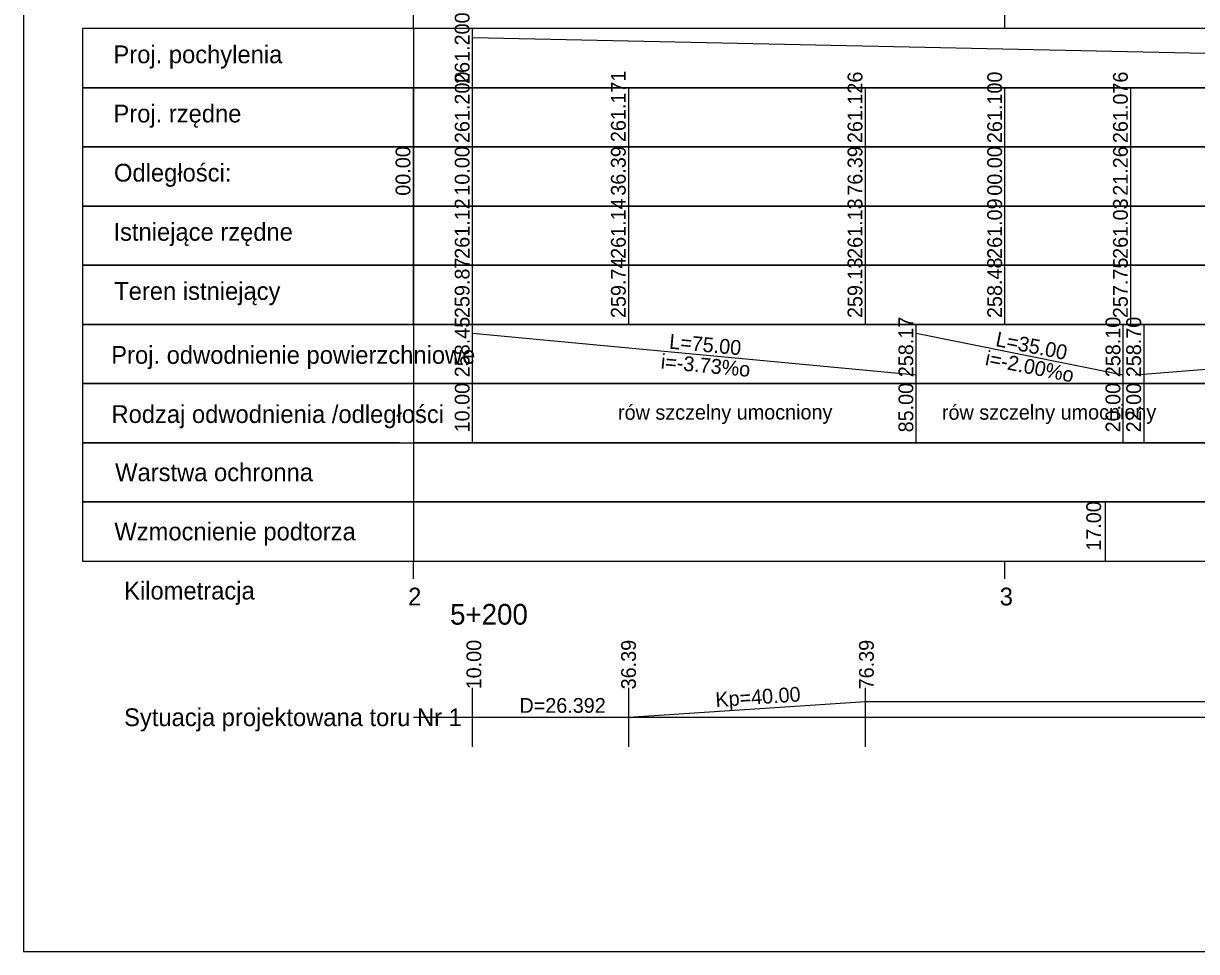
# Model space of a CAD drawing. Extents: x 6445630 to 6518227, y 5499240 to 5511716.
# Drawn here: x 6452265.3 to 6452463.6, y 5506120.7 to 5506277.6 of the extents above; entities that cross this region are included whole.
import ezdxf

# ---------------------------------------------------------------- set-up
doc = ezdxf.new("R2010")
doc.units = 0
for name, color, linetype in [('TOR_PROF-opisy pomocnicze', 7, 'Continuous'), ('TOR_PROF-tabelka-geometria T1', 7, 'Continuous'), ('TOR_PROF-tabelka-kilometracja', 7, 'Continuous'), ('TOR_PROF-tabelka-odleglosci T1', 7, 'Continuous'), ('TOR_PROF-tabelka-pochylenia proj T1', 7, 'Continuous'), ('TOR_PROF-tabelka-rodzaj rowu T1', 7, 'Continuous'), ('TOR_PROF-tabelka-rowyT1', 7, 'Continuous'), ('TOR_PROF-tabelka-rzedne istn T1', 7, 'Continuous'), ('TOR_PROF-tabelka-rzedne proj T1', 7, 'Continuous'), ('TOR_PROF-tabelka-teren istniejacy T1', 7, 'Continuous'), ('TOR_PROF-tabelka-warstwa ochronna T1', 7, 'Continuous'), ('TOR_PROF-uklad odniesienia', 7, 'Continuous'), ('TOR_PROF-warstwa ochronna', 7, 'Continuous'), ('TOR_RAMKI-MASKA WYCIECIA', 7, 'Continuous')]:
    doc.layers.add(name, color=color, linetype=linetype)

msp = doc.modelspace()

# ---------------------------------------------------------------- linework, layer by layer
at = {"layer": 'TOR_PROF-tabelka-geometria T1'}
for points in [[(6452341.21, 5506155.32), (6452341.21, 5506165.32)], [(6452367.61, 5506155.32), (6452367.61, 5506165.32)], [(6452407.61, 5506155.32), (6452407.61, 5506165.32)], [(6452341.21, 5506160.32), (6452367.61, 5506160.32), (6452367.61, 5506160.32), (6452407.61, 5506162.99), (6452407.61, 5506162.99), (6452590.75, 5506162.99), (6452590.75, 5506162.99), (6452630.75, 5506160.32), (6452630.75, 5506160.32), (6454509.94, 5506160.32), (6454509.94, 5506157.65), (6454551.51, 5506157.65), (6454551.51, 5506160.32), (6454558.69, 5506160.32), (6454558.69, 5506164.43), (6454600.28, 5506164.43)], [(6452331.21, 5506160.32), (6454631.21, 5506160.32)]]:
    msp.add_lwpolyline(points, dxfattribs=at)
at = {"layer": 'TOR_PROF-tabelka-kilometracja'}
for points in [[(6452331.21, 5506183.72), (6452331.21, 5506186.72)], [(6452331.21, 5506183.72), (6452331.21, 5506186.72)], [(6452431.21, 5506183.72), (6452431.21, 5506186.72)]]:
    msp.add_lwpolyline(points, dxfattribs=at)
at = {"layer": 'TOR_PROF-tabelka-odleglosci T1'}
for points in [[(6452331.21, 5506256.72), (6452275.31, 5506256.72), (6452275.31, 5506246.72), (6452331.21, 5506246.72)], [(6452331.21, 5506246.72), (6452331.21, 5506256.72)], [(6452341.21, 5506246.72), (6452341.21, 5506256.72)], [(6452367.61, 5506246.72), (6452367.61, 5506256.72)], [(6452407.61, 5506246.72), (6452407.61, 5506256.72)], [(6452431.21, 5506246.72), (6452431.21, 5506256.72)], [(6452452.47, 5506246.72), (6452452.47, 5506256.72)]]:
    msp.add_lwpolyline(points, dxfattribs=at)
msp.add_lwpolyline([(6452331.21, 5506246.72), (6454631.21, 5506246.72), (6454631.21, 5506256.72), (6452331.21, 5506256.72)], close=True, dxfattribs=at)
at = {"layer": 'TOR_PROF-tabelka-pochylenia proj T1'}
for points in [[(6452331.21, 5506276.72), (6452275.31, 5506276.72), (6452275.31, 5506266.72), (6452331.21, 5506266.72)], [(6452341.21, 5506266.72), (6452341.21, 5506276.72)], [(6452341.21, 5506275.22), (6452668.1, 5506268.22)]]:
    msp.add_lwpolyline(points, dxfattribs=at)
msp.add_lwpolyline([(6452331.21, 5506266.72), (6454631.21, 5506266.72), (6454631.21, 5506276.72), (6452331.21, 5506276.72)], close=True, dxfattribs=at)
at = {"layer": 'TOR_PROF-tabelka-rodzaj rowu T1'}
for points in [[(6452331.21, 5506216.72), (6452275.31, 5506216.72), (6452275.31, 5506206.72), (6452331.21, 5506206.72)], [(6452341.21, 5506206.72), (6452341.21, 5506216.72)], [(6452416.21, 5506206.72), (6452416.21, 5506216.72)], [(6452451.21, 5506206.72), (6452451.21, 5506216.72)], [(6452454.71, 5506206.72), (6452454.71, 5506216.72)]]:
    msp.add_lwpolyline(points, dxfattribs=at)
msp.add_lwpolyline([(6452331.21, 5506206.72), (6454631.21, 5506206.72), (6454631.21, 5506216.72), (6452331.21, 5506216.72)], close=True, dxfattribs=at)
at = {"layer": 'TOR_PROF-tabelka-rowyT1'}
for points in [[(6452331.21, 5506226.72), (6452275.31, 5506226.72), (6452275.31, 5506216.72), (6452331.21, 5506216.72)], [(6452341.21, 5506216.72), (6452341.21, 5506226.72)], [(6452416.21, 5506216.72), (6452416.21, 5506226.72)], [(6452451.21, 5506216.72), (6452451.21, 5506226.72)], [(6452454.71, 5506216.72), (6452454.71, 5506226.72)], [(6452341.21, 5506225.22), (6452416.21, 5506218.22)], [(6452416.21, 5506225.22), (6452451.21, 5506218.22)], [(6452453.21, 5506218.22), (6452541.21, 5506225.22)]]:
    msp.add_lwpolyline(points, dxfattribs=at)
msp.add_lwpolyline([(6452331.21, 5506216.72), (6454631.21, 5506216.72), (6454631.21, 5506226.72), (6452331.21, 5506226.72)], close=True, dxfattribs=at)
at = {"layer": 'TOR_PROF-tabelka-rzedne istn T1'}
for points in [[(6452331.21, 5506246.72), (6452275.31, 5506246.72), (6452275.31, 5506236.72), (6452331.21, 5506236.72)], [(6452331.21, 5506236.72), (6452331.21, 5506246.72)], [(6452341.21, 5506236.72), (6452341.21, 5506246.72)], [(6452367.61, 5506236.72), (6452367.61, 5506246.72)], [(6452407.61, 5506236.72), (6452407.61, 5506246.72)], [(6452431.21, 5506236.72), (6452431.21, 5506246.72)], [(6452452.47, 5506236.72), (6452452.47, 5506246.72)], [(6452341.21, 5506226.72), (6452341.21, 5506236.72)], [(6452367.61, 5506226.72), (6452367.61, 5506236.72)], [(6452407.61, 5506226.72), (6452407.61, 5506236.72)], [(6452431.21, 5506226.72), (6452431.21, 5506236.72)], [(6452452.47, 5506226.72), (6452452.47, 5506236.72)]]:
    msp.add_lwpolyline(points, dxfattribs=at)
msp.add_lwpolyline([(6452331.21, 5506236.72), (6454631.21, 5506236.72), (6454631.21, 5506246.72), (6452331.21, 5506246.72)], close=True, dxfattribs=at)
at = {"layer": 'TOR_PROF-tabelka-rzedne proj T1'}
for points in [[(6452331.21, 5506266.72), (6452275.31, 5506266.72), (6452275.31, 5506256.72), (6452331.21, 5506256.72)], [(6452331.21, 5506256.72), (6452331.21, 5506266.72)], [(6452341.21, 5506256.72), (6452341.21, 5506266.72)], [(6452367.61, 5506256.72), (6452367.61, 5506266.72)], [(6452407.61, 5506256.72), (6452407.61, 5506266.72)], [(6452431.21, 5506256.72), (6452431.21, 5506266.72)], [(6452452.47, 5506256.72), (6452452.47, 5506266.72)]]:
    msp.add_lwpolyline(points, dxfattribs=at)
msp.add_lwpolyline([(6452331.21, 5506256.72), (6454631.21, 5506256.72), (6454631.21, 5506266.72), (6452331.21, 5506266.72)], close=True, dxfattribs=at)
at = {"layer": 'TOR_PROF-tabelka-teren istniejacy T1'}
for points in [[(6452331.21, 5506236.72), (6452275.31, 5506236.72), (6452275.31, 5506226.72), (6452331.21, 5506226.72)], [(6452331.21, 5506226.72), (6452331.21, 5506236.72)]]:
    msp.add_lwpolyline(points, dxfattribs=at)
msp.add_lwpolyline([(6452331.21, 5506226.72), (6454631.21, 5506226.72), (6454631.21, 5506236.72), (6452331.21, 5506236.72)], close=True, dxfattribs=at)
at = {"layer": 'TOR_PROF-tabelka-warstwa ochronna T1'}
msp.add_lwpolyline([(6452328.87, 5506206.72), (6452275.31, 5506206.72), (6452275.31, 5506196.72), (6452331.21, 5506196.72)], dxfattribs=at)
msp.add_lwpolyline([(6452331.21, 5506196.72), (6454631.21, 5506196.72), (6454631.21, 5506206.72), (6452331.21, 5506206.72)], close=True, dxfattribs=at)
at = {"layer": 'TOR_PROF-uklad odniesienia'}
for p, q in [((6452331.21, 5506276.72), (6452331.21, 5506286.72)), ((6452431.21, 5506276.72), (6452431.21, 5506286.72))]:
    msp.add_line(p, q, dxfattribs=at)
at = {"layer": 'TOR_PROF-warstwa ochronna'}
for points in [[(6452331.21, 5506196.72), (6452275.31, 5506196.72), (6452275.31, 5506186.72), (6452331.21, 5506186.72)], [(6452448.21, 5506186.72), (6452448.21, 5506196.72)]]:
    msp.add_lwpolyline(points, dxfattribs=at)
msp.add_lwpolyline([(6452331.21, 5506186.72), (6454631.21, 5506186.72), (6454631.21, 5506196.72), (6452331.21, 5506196.72)], close=True, dxfattribs=at)
at = {"layer": 'TOR_RAMKI-MASKA WYCIECIA'}
msp.add_lwpolyline([(6452265.31, 5506120.72), (6453965.31, 5506120.72), (6453965.31, 5506407.72), (6452265.31, 5506407.72)], close=True, dxfattribs=at)

# ---------------------------------------------------------------- texts
at = {"layer": 'TOR_PROF-opisy pomocnicze'}
for s, p in [('10.00', (6452342.69, 5506165.04)), ('36.39', (6452368.83, 5506165.04)), ('76.39', (6452409.04, 5506165.04))]:
    msp.add_text(s, height=2.5, rotation=90, dxfattribs=at).set_placement(p)
at = {"layer": 'TOR_PROF-tabelka-geometria T1'}
msp.add_text('Kp=40.00', height=2.5, rotation=3.8141, dxfattribs=at).set_placement((6452382.35, 5506162.05))
for s, height, p in [('D=26.392', 2.5, (6452349.14, 5506161.07)), (' Sytuacja projektowana toru Nr 1 ', 3, (6452281.21, 5506158.82))]:
    msp.add_text(s, height=height, dxfattribs=at).set_placement(p)
at = {"layer": 'TOR_PROF-tabelka-kilometracja'}
for s, p in [(' Kilometracja ', (6452281.21, 5506180.22)), ('2', (6452330.33, 5506179.22)), ('3', (6452430.32, 5506179.22))]:
    msp.add_text(s, height=3, dxfattribs=at).set_placement(p)
msp.add_text('5+200', height=3.5, rotation=360, dxfattribs=at).set_placement((6452337.42, 5506175.97))
at = {"layer": 'TOR_PROF-tabelka-odleglosci T1'}
for s, p in [('00.00', (6452330.71, 5506248.47)), ('10.00', (6452340.71, 5506248.47)), ('36.39', (6452367.11, 5506248.47)), ('76.39', (6452407.11, 5506248.47)), ('00.00', (6452430.71, 5506248.47)), ('21.26', (6452451.97, 5506248.46))]:
    msp.add_text(s, height=2.5, rotation=90, dxfattribs=at).set_placement(p)
msp.add_text(' Odległości: ', height=3, dxfattribs=at).set_placement((6452279.5, 5506250.86))
at = {"layer": 'TOR_PROF-tabelka-pochylenia proj T1'}
msp.add_text('261.200', height=2.5, rotation=90, dxfattribs=at).set_placement((6452340.71, 5506267.36))
msp.add_text(' Proj. pochylenia ', height=3, dxfattribs=at).set_placement((6452279.41, 5506270.86))
at = {"layer": 'TOR_PROF-tabelka-rodzaj rowu T1'}
for s, p in [('10.00', (6452340.71, 5506208.47)), ('85.00', (6452415.71, 5506208.47)), ('20.00', (6452450.71, 5506208.47)), ('22.00', (6452454.21, 5506208.47))]:
    msp.add_text(s, height=2.5, rotation=90, dxfattribs=at).set_placement(p)
msp.add_text('Rodzaj odwodnienia /odległości', height=3, dxfattribs=at).set_placement((6452280.19, 5506210.06))
at = {"layer": 'TOR_PROF-tabelka-rowyT1'}
for s, rotation, p in [('258.45', 90, (6452340.71, 5506217.78)), ('258.17', 90, (6452415.71, 5506217.79)), ('258.10', 90, (6452450.71, 5506217.79)), ('258.70', 90, (6452454.21, 5506217.79)), ('L=75.00', 354.6678, (6452374.38, 5506222.63)), ('L=35.00', 348.6901, (6452429.5, 5506223.08)), ('i=-3.73%o', 354.6678, (6452372.96, 5506219.25)), ('i=-2.00%o', 348.6901, (6452427.73, 5506219.86)), ('rów szczelny umocniony', 0.087, (6452365.81, 5506210.6)), ('rów szczelny umocniony', 0.087, (6452420.55, 5506210.6))]:
    msp.add_text(s, height=2.5, rotation=rotation, dxfattribs=at).set_placement(p)
msp.add_text('Proj. odwodnienie powierzchniowe ', height=3, dxfattribs=at).set_placement((6452280.15, 5506220.06))
at = {"layer": 'TOR_PROF-tabelka-rzedne istn T1'}
for s, p in [('261.12', (6452340.71, 5506237.8)), ('261.14', (6452367.11, 5506237.79)), ('261.13', (6452407.11, 5506237.79)), ('261.09', (6452430.71, 5506237.79)), ('261.03', (6452451.97, 5506237.79)), ('259.87', (6452340.71, 5506227.79)), ('259.74', (6452367.11, 5506227.79)), ('259.13', (6452407.11, 5506227.79)), ('258.48', (6452430.71, 5506227.79)), ('257.75', (6452451.97, 5506227.78))]:
    msp.add_text(s, height=2.5, rotation=90, dxfattribs=at).set_placement(p)
msp.add_text(' Istniejące rzędne ', height=3, dxfattribs=at).set_placement((6452279.41, 5506240.86))
at = {"layer": 'TOR_PROF-tabelka-rzedne proj T1'}
for s, p in [('261.200', (6452340.71, 5506257.36)), ('261.171', (6452367.11, 5506257.53)), ('261.126', (6452407.11, 5506257.36)), ('261.100', (6452430.71, 5506257.36)), ('261.076', (6452451.97, 5506257.36))]:
    msp.add_text(s, height=2.5, rotation=90, dxfattribs=at).set_placement(p)
msp.add_text(' Proj. rzędne ', height=3, dxfattribs=at).set_placement((6452279.41, 5506260.86))
at = {"layer": 'TOR_PROF-tabelka-teren istniejacy T1'}
msp.add_text(' Teren istniejący', height=3, dxfattribs=at).set_placement((6452279.54, 5506230.86))
at = {"layer": 'TOR_PROF-tabelka-warstwa ochronna T1'}
msp.add_text(' Warstwa ochronna ', height=3, dxfattribs=at).set_placement((6452279.69, 5506200.22))
at = {"layer": 'TOR_PROF-warstwa ochronna'}
msp.add_text('17.00', height=2.5, rotation=90, dxfattribs=at).set_placement((6452447.45, 5506188.47))
msp.add_text(' Wzmocnienie podtorza', height=3, dxfattribs=at).set_placement((6452279.56, 5506190.22))

doc.saveas('drawing.dxf')
